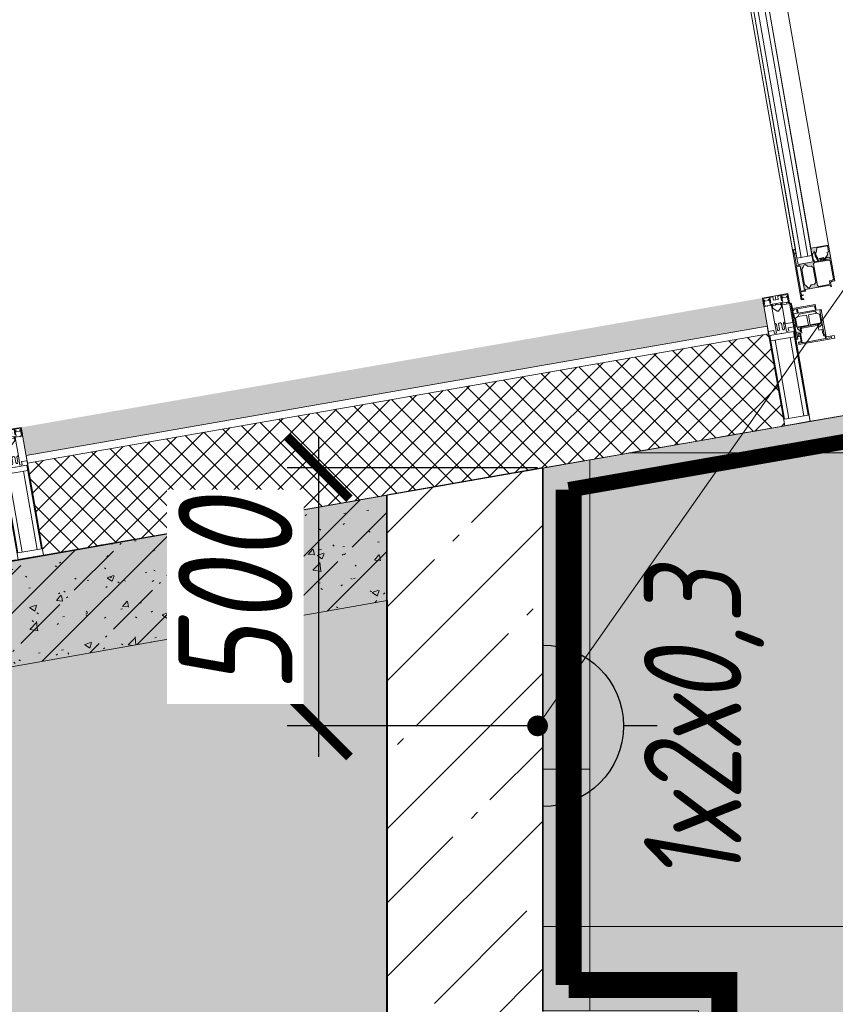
# Model space of a CAD drawing. Header units: millimetres. Extents: x -57162 to 485422, y -209335 to -9481.
# Tile 455 of 656: x 63921 to 65493, y -17437 to -15539. Entities that reach past the tile are written whole.
import ezdxf
from ezdxf import colors
from ezdxf.entities.mleader import LeaderData, LeaderLine
from ezdxf.enums import TextEntityAlignment as Align
from ezdxf.math import Vec2, Vec3

# ---------------------------------------------------------------- set-up
doc = ezdxf.new("R2010")
doc.units = ezdxf.units.MM
for name, pattern in [('( Hidden )', [0.375, 0.25, -0.125]), ('-d1-01', [1, 0, -1]), ('-D1-02х01', [3, 2, -1]), ('-D1d1-15x02', [19, 15, -2, 0, -2]), ('DASHDOT', [25.4, 12.7, -6.35, 0, -6.35])]:
    doc.linetypes.add(name, pattern=pattern)
doc.layers.get('Defpoints').update_dxf_attribs({"color": 31})
for name, color, linetype, lineweight in [('_0', 7, 'Continuous', 13), ('dim_light', 12, 'Continuous', 9), ('EOM', 1, 'Continuous', 5), ('Opening Swing', 7, '-D1-02х01', 5), ('Panel', 7, 'Continuous', 5), ('Импосты витража', 7, 'Continuous', 5), ('Общие ребра', 7, 'Continuous', 5), ('Оси', 7, 'Continuous', 5), ('Основа _2_', 7, 'Continuous', 5), ('Панели витража', 7, 'Continuous', 5), ('Перекрытия', 7, 'Continuous', 5), ('Стены', 7, 'Continuous', 5), ('Структура _1_', 7, 'Continuous', 5), ('Термическая_воздушная прослойка _3_', 7, 'Continuous', 5), ('Элементы узлов', 7, 'Continuous', 5)]:
    doc.layers.add(name, color=color, linetype=linetype, lineweight=lineweight)
for name, color, linetype, lineweight, true_color in [('_Разделитель помещений_', 7, '-d1-01', 5, 0x0080c0), ('dim_razv', 7, 'DASHDOT', 9, 0x183018), ('EOM vinoski', 7, 'Continuous', 5, 0x423200), ('pol', 7, 'Continuous', 15, 0x55666d), ('pot sh', 7, 'Continuous', 15, 0x261e3e)]:
    doc.layers.add(name, color=color, linetype=linetype, lineweight=lineweight, true_color=true_color)
doc.styles.add('fl_iso paper', font='isocpeur.ttf', dxfattribs={"width": 0.8, "oblique": 10})
doc.dimstyles.new('In tre 1_75', dxfattribs={"dimtxt": 220, "dimasz": 120, "dimexe": 60, "dimexo": 10, "dimgap": 50, "dimtad": 1, "dimdec": 0, "dimrnd": 5, "dimzin": 0, "dimdsep": 46, "dimtxsty": 'fl_iso paper', "dimblk": 'ARCHTICK', "dimcen": 0, "dimdle": 60, "dimadec": 0, "dimazin": 0, "dimtfac": 1, "dimtdec": 0, "dimtofl": 0, "dimtmove": 1, "dimatfit": 1, "dimfxl": 1, "dimtfill": 1, "dimtolj": 1, "dimtzin": 0, "dimarcsym": 1})

# ---------------------------------------------------------------- blocks, each defined once
blk = doc.blocks.new('A_PAN_DOR_Структурные - EXT_3_Double_Витраж-V58-50_AS_Plan_L01_1 корпус_Маркировочный - зависимый 1')
at = {"layer": 'Элементы узлов', "true_color": 0xebebeb}
h = blk.add_hatch(color=7, dxfattribs=at)
h.paths.add_polyline_path([(676.7, 16.2), (674.7, 15.1), (675.2, 14.9), (675.1, 4.3)])
h.paths.add_polyline_path([(676.7, 16.2), (674.7, -0.6), (675.7, -65.1), (676.7, -65.2), (676.7, 13.1)])
h.paths.add_polyline_path([(674.7, -49.8), (673.7, -81), (673.9, -81.8), (676.7, -81.8), (675.7, -65)])
h.paths.add_polyline_path([(674.7, 1.2), (665.7, 1.2), (665.7, -1.8), (616.5, -1.8), (615.2, -1.7), (615.2, -6.8), (613.2, -8.8), (606.7, -8.8), (606.7, -78.8), (641.7, -78.8), (641.7, -51.8), (667.7, -51.2), (667.7, -49.8), (674.7, -49.8), (674, -48), (667.7, -48), (667.7, -0.6), (674.7, -0.6)])
h.paths.add_polyline_path([(659.8, -4), (664.2, -10.2), (665.7, -11.8), (665.7, -41.7), (661.3, -46.8), (659.1, -49.5), (656.8, -49.2), (652.9, -44.6), (646.5, -44.6), (643.2, -41.4), (643.2, -12.1), (649.2, -8.8), (653.9, -7.8), (656.9, -4)])
h.paths.add_polyline_path([(639.4, -50), (635.8, -51.8), (638.9, -52.8), (638.8, -53.4), (640.6, -57.8), (640.6, -65.5), (635.5, -70.9), (632.8, -68.8), (630.2, -77.3), (608.9, -77.3), (609.5, -65.6), (612, -65.6), (612, -60.7), (618.4, -53.4), (617.5, -53.3), (614.2, -56.5), (610.9, -54.7), (608.9, -54.7), (608.9, -51.8), (633.5, -50.7), (636.1, -50.4)])
h.paths.add_polyline_path([(639.4, -3.6), (641.4, -6.1), (640.7, -48.6), (639.4, -50), (610.1, -49.2), (608.9, -48), (608.9, -12.6), (612.3, -10.6), (617, -9.4), (618.1, -4.5), (619.8, -3.6), (629.9, -3.6)])
h.paths.add_polyline_path([(632.8, -51.8), (631.4, -52.6), (632.3, -57.9), (634.1, -62.7), (634.3, -68.9), (635.5, -69.1), (634.4, -59.8), (632.8, -52.9)])
h.paths.add_polyline_path([(624.8, -55), (620.3, -55), (620.3, -56.5), (628.4, -56.5)])
at = {"layer": 'Opening Swing'}
blk.add_arc((649, 18), 911.8, 180, 272.4955, dxfattribs=at)
at = {"layer": 'Panel'}
for p, q in [((626, 100), (696, 100)), ((626, 95), (626, 100)), ((642, 95), (626, 95)), ((632, 98), (632, 95)), ((642, 98), (632, 98)), ((642, 95), (642, 98)), ((642, 41), (642, 95)), ((643.5, 98), (689, 98)), ((643.5, 91.9), (643.5, 98)), ((689, 98), (689, 79.2)), ((694, 98), (691, 98)), ((691, 95.5), (691, 98)), ((691, 95.5), (691, 85.5)), ((696, 95.5), (691, 95.5)), ((694, 95.5), (694, 98)), ((696, 100), (696, 95.5)), ((644.7, 90.2), (642, 90.2)), ((645.2, 91.9), (643.5, 91.9)), ((644.7, 90.2), (644.7, 42.5)), ((646.4, 90.7), (645.2, 91.9)), ((646.4, 86.8), (646.4, 90.7)), ((647.2, 86), (646.4, 86.8)), ((647.2, 79.5), (647.2, 86)), ((647.2, 79.5), (653.5, 79.5)), ((653.5, 71.6), (653.5, 79.5)), ((686.7, 79.2), (686.7, 71.6)), ((689, 79.2), (686.7, 79.2)), ((688.6, 76.5), (697.5, 76.5)), ((688.6, 73.8), (688.6, 76.5)), ((691, 85.5), (691, 79.3)), ((691, 85.5), (696.5, 85.5)), ((691, 79.3), (694, 79.3)), ((694, 85.5), (694, 79.3)), ((696.5, 89.5), (699, 89.5)), ((696.5, 85.5), (696.5, 89.5)), ((696.5, 85.5), (696.5, 76.5)), ((697.5, 76.5), (697.5, 61)), ((699, 89.5), (699, 61)), ((648.6, 71.8), (646.6, 70.9)), ((646.6, 70.9), (646.6, 69.4)), ((646.6, 69.4), (648.5, 67.5)), ((646.6, 66.6), (668, 66.6)), ((646.6, 49.4), (646.6, 66.6)), ((648.5, 67.5), (654.1, 67.5)), ((649.7, 73.8), (648.6, 71.8)), ((651.6, 73.8), (649.7, 73.8)), ((651.6, 70.6), (651.6, 73.8)), ((654.1, 68.1), (651.6, 70.6)), ((655.2, 70), (653.5, 71.6)), ((654.1, 68.1), (681.6, 68.1)), ((654.1, 66.6), (654.1, 68.1)), ((685.1, 70), (655.2, 70)), ((668, 66.6), (668, 47)), ((671.6, 66.7), (671.6, 47)), ((681.6, 66.7), (671.6, 66.7)), ((681.6, 68.1), (686.1, 68.1)), ((681.6, 68.1), (681.6, 66.7)), ((691.8, 67.5), (681.6, 67.5)), ((681.6, 66.7), (695.5, 66.7)), ((685.1, 70), (686.7, 71.6)), ((686.1, 68.1), (688.6, 70.6)), ((688.6, 73.8), (690.5, 73.8)), ((688.6, 70.6), (688.6, 73.8)), ((690.5, 73.8), (691.7, 71.8)), ((691.7, 71.8), (693.6, 70.9)), ((693.6, 69.4), (691.8, 67.5)), ((693.6, 70.9), (693.6, 69.4)), ((693.7, 66.7), (693.7, 49.5)), ((695.5, 56.5), (695.5, 66.7)), ((698.8, 57.8), (697.5, 61)), ((698.8, 57.8), (702, 56.5)), ((644.7, 42.5), (642, 42.5)), ((652, 41), (642, 41)), ((651.7, 47), (646.6, 49.4)), ((668, 47), (651.7, 47)), ((654.7, 42.5), (651.7, 47)), ((652, 30), (652, 41)), ((653.4, 40.8), (653.4, 32)), ((687, 40.8), (653.4, 40.8)), ((685.5, 42.5), (654.7, 42.5)), ((689, 47), (671.6, 47)), ((689, 47), (685.5, 42.5)), ((687, 32), (687, 40.8)), ((688.8, 40.5), (688.8, 31.9)), ((695.5, 40.5), (688.8, 40.5)), ((693.7, 49.5), (689, 47)), ((695.5, 40.5), (695.5, 56.5)), ((717, 56.5), (695.5, 56.5)), ((698, 47.4), (695.5, 47.4)), ((696.5, 30), (696.5, 47.4)), ((698, 21), (698, 56.5)), ((696.5, 30), (652, 30)), ((653.4, 32), (687, 32)), ((688.8, 31.9), (694.2, 31.9)), ((694.2, 34.3), (696.5, 34.3)), ((694.2, 31.9), (694.2, 34.3)), ((696.5, 21), (696.5, 30)), ((699.5, 19.5), (698, 21)), ((717, 19.5), (699.5, 19.5))]:
    blk.add_line(p, q, dxfattribs=at)
for centre, end in [((702, 61), 225), ((699.5, 21), 270)]:
    blk.add_arc(centre, 3, 180, end, dxfattribs=at)
at = {"layer": 'Элементы узлов'}
for p, q in [((616.5, 1.2), (615.2, 1.2)), ((615.2, 1.2), (615.2, -6.8)), ((616.5, -1.8), (616.5, 1.2)), ((674.7, 1.2), (665.7, 1.2)), ((665.7, 1.2), (665.7, -1.8)), ((671.7, 16.2), (671.7, 14.9)), ((676.7, 16.2), (671.7, 16.2)), ((671.7, 14.9), (675.2, 14.9)), ((675.2, 8.9), (671.7, 8.9)), ((671.7, 8.9), (671.7, 7.6)), ((671.7, 7.6), (674.7, 7.6)), ((674.7, 7.6), (674.7, 1.2)), ((675.2, 14.9), (675.2, 8.9)), ((676.7, -81.8), (676.7, 16.2)), ((613.2, -8.8), (606.7, -8.8)), ((606.7, -8.8), (606.7, -78.8)), ((608.9, -12.6), (610.9, -10.6)), ((608.9, -48), (608.9, -12.6)), ((610.9, -10.6), (617, -10.6)), ((615.2, -6.8), (613.2, -8.8)), ((665.7, -1.8), (616.5, -1.8)), ((617, -5.6), (619, -3.6)), ((617, -10.6), (617, -5.6)), ((619, -3.6), (639.4, -3.6)), ((639.4, -3.6), (641.4, -5.6)), ((641.4, -5.6), (641.4, -48)), ((643.2, -12.1), (645.1, -10.7)), ((643.2, -41.4), (643.2, -12.1)), ((645.1, -10.7), (646.5, -8.8)), ((646.5, -8.8), (652.9, -8.8)), ((652.9, -8.8), (655.7, -6)), ((655.7, -6), (656.9, -4)), ((656.9, -4), (659.8, -4)), ((659.8, -4), (662.3, -8.2)), ((662.3, -8.2), (665.7, -11.8)), ((665.7, -11.8), (665.7, -41.7)), ((667.7, -0.6), (674.7, -0.6)), ((667.7, -48), (667.7, -0.6)), ((674.7, -0.6), (674.7, -48)), ((610.9, -50), (608.9, -48)), ((608.9, -54.7), (608.9, -51.8)), ((608.9, -51.8), (624.8, -51.8)), ((612.3, -54.7), (608.9, -54.7)), ((639.4, -50), (610.9, -50)), ((612, -60.7), (618.8, -54)), ((614.2, -56.5), (612.3, -54.7)), ((618, -52.8), (614.2, -56.5)), ((622.2, -52.8), (618, -52.8)), ((618.8, -54), (622.2, -54)), ((624.8, -55), (620.3, -55)), ((620.3, -55), (620.3, -56.5)), ((620.3, -56.5), (628.4, -56.5)), ((622.2, -54), (622.2, -52.8)), ((624.8, -51.8), (624.8, -55)), ((626.4, -55), (626.4, -51.8)), ((626.4, -51.8), (631.4, -51.8)), ((628.4, -55), (626.4, -55)), ((628.4, -56.5), (628.4, -55)), ((631.4, -51.8), (631.4, -55.6)), ((631.4, -55.6), (634.1, -62.7)), ((632.8, -55.7), (632.8, -51.8)), ((632.8, -51.8), (638.6, -51.8)), ((635.5, -62.7), (632.8, -55.7)), ((638.6, -51.8), (638.6, -52.9)), ((638.6, -52.9), (640.6, -56.6)), ((641.4, -48), (639.4, -50)), ((640.6, -56.6), (640.6, -65.5)), ((671.2, -51.8), (641.7, -51.8)), ((641.7, -51.8), (641.7, -64.3)), ((641.7, -78.8), (641.7, -51.8)), ((641.7, -51.8), (667.7, -51.8)), ((645.1, -42.7), (643.2, -41.4)), ((646.5, -44.6), (645.1, -42.7)), ((652.9, -44.6), (646.5, -44.6)), ((655.7, -47.4), (652.9, -44.6)), ((656.9, -49.5), (655.7, -47.4)), ((659.8, -49.5), (656.9, -49.5)), ((662.3, -45.2), (659.8, -49.5)), ((665.7, -41.7), (662.3, -45.2)), ((674.7, -48), (667.7, -48)), ((667.7, -51.8), (667.7, -49.8)), ((667.7, -49.8), (674.7, -49.8)), ((671.2, -64.3), (671.2, -51.8)), ((674.7, -49.8), (674.7, -73.1)), ((608.9, -77.3), (608.9, -65.6)), ((608.9, -65.6), (612, -65.6)), ((612, -65.6), (612, -60.7)), ((632.9, -68.7), (630.2, -75.3)), ((630.2, -75.3), (630.2, -77.3)), ((634.1, -68.7), (632.9, -68.7)), ((634.1, -62.7), (634.1, -68.7)), ((635.5, -70.9), (635.5, -62.7)), ((636.9, -70.9), (635.5, -70.9)), ((640.6, -65.5), (636.9, -70.9)), ((649.7, -64.3), (641.7, -64.3)), ((641.7, -64.3), (641.7, -808.8)), ((641.7, -64.3), (671.2, -64.3)), ((649.7, -808.8), (649.7, -64.3)), ((671.2, -64.3), (663.2, -64.3)), ((663.2, -64.3), (663.2, -808.8)), ((671.2, -808.8), (671.2, -64.3)), ((671.2, -64.3), (671.2, -80.5)), ((674.7, -73.1), (671.2, -73.1)), ((671.2, -73.1), (671.2, -74.5)), ((671.2, -74.5), (675.2, -74.5)), ((675.2, -74.5), (675.2, -80.5)), ((606.7, -78.8), (606.7, -797.8)), ((606.7, -78.8), (641.7, -78.8)), ((630.2, -77.3), (608.9, -77.3)), ((641.7, -797.8), (641.7, -78.8)), ((675.2, -80.5), (671.2, -80.5)), ((671.2, -80.5), (671.2, -81.8)), ((671.2, -81.8), (671.2, -794.8)), ((671.2, -81.8), (676.7, -81.8)), ((676.7, -794.8), (676.7, -81.8))]:
    blk.add_line(p, q, dxfattribs=at)
blk = doc.blocks.new('Rectangular Mullion - 50Wx250H-2623690-50_AS_Plan_L01_1 корпус_Маркировочный - зависимый 1')
at = {"layer": 'Элементы узлов'}
for p, q in [((-25, 65.2), (-25, 250)), ((-25, 250), (0, 250)), ((25, 250), (0, 250)), ((25, 65.2), (25, 250)), ((-23, 237.3), (0, 237.3)), ((-23, 237.3), (-23, 73.6)), ((-14.9, 84), (-14.9, 237.3)), ((23, 237.3), (0, 237.3)), ((14.9, 84), (14.9, 237.3)), ((23, 237.3), (23, 73.6)), ((0, 84), (-23, 84)), ((0, 84), (23, 84)), ((-14, 65.2), (-25, 65.2)), ((-0.5, 73.6), (-23, 73.6)), ((-14, 71.3), (-14, 65.2)), ((-10, 71.3), (-14, 71.3)), ((-10, 53), (-10, 71.3)), ((-7, 65.2), (-5.9, 67.3)), ((-7, 65.2), (-7, 54.7)), ((-4.1, 67.3), (-5.9, 67.3)), ((-4.1, 67.3), (-2.9, 65.1)), ((-2.9, 65.1), (-2.9, 54.6)), ((0.5, 73.6), (23, 73.6)), ((4.1, 67.3), (2.9, 65.1)), ((2.9, 65.1), (2.9, 54.6)), ((4.1, 67.3), (5.9, 67.3)), ((7, 65.2), (5.9, 67.3)), ((7, 65.2), (7, 54.7)), ((10, 71.3), (14, 71.3)), ((10, 53), (10, 71.3)), ((14, 71.3), (14, 65.2)), ((14, 65.2), (25, 65.2)), ((-8.7, 53), (-10, 53)), ((-10, 53), (-10, 17)), ((-8.7, 53), (-7, 54.7)), ((-1.3, 53), (-2.9, 54.6)), ((0, 53), (-1.3, 53)), ((0, 53), (1.3, 53)), ((1.3, 53), (2.9, 54.6)), ((8.7, 53), (7, 54.7)), ((8.7, 53), (10, 53)), ((10, 53), (10, 17)), ((-8.5, 23), (-1.5, 30)), ((-8.5, 18.5), (-8.5, 23)), ((-1.5, 30), (0, 30)), ((1.5, 30), (0, 30)), ((8.5, 23), (1.5, 30)), ((8.5, 18.5), (8.5, 23)), ((-23.8, 14.6), (-25, 14.2)), ((-25, 0), (-25, 14.2)), ((-22.3, 17), (-23.8, 17)), ((-23.8, 17), (-23.8, 14.6)), ((-22.5, 10.6), (-23.8, 14.6)), ((-22.5, 10.6), (-23.7, 9.9)), ((-23.7, 1.3), (-23.7, 9.9)), ((-23.7, 1.3), (-11.8, 1.3)), ((-23.2, 10.2), (-22.5, 8)), ((-22.5, 8), (-22.5, 4.5)), ((-21.3, 4.5), (-22.5, 4.5)), ((-22.3, 17), (-22.3, 16)), ((-22.3, 16), (-21.3, 16)), ((-19, 17.6), (-21.3, 16)), ((-21.3, 4.5), (-21.3, 6.5)), ((-21.3, 6.5), (-14.2, 6.5)), ((-18.4, 16.6), (-19, 17.6)), ((-7.4, 16.6), (-18.4, 16.6)), ((-14.2, 6.5), (-14.2, 4.5)), ((-13.2, 4.5), (-14.2, 4.5)), ((-13.2, 4.5), (-12.2, 7.2)), ((-12.7, 7.6), (-11.3, 11.4)), ((-12.7, 7.6), (-11.8, 6.9)), ((-12.2, 9), (-12.2, 14.8)), ((-12.2, 14.8), (0, 14.8)), ((-11.8, 1.3), (-11.8, 6.9)), ((-10.5, 11.2), (-11.3, 11.4)), ((-10.5, 1.5), (-10.5, 11.2)), ((-4.8, 1.5), (-10.5, 1.5)), ((-10, 17), (-7.5, 17)), ((-7.5, 18.5), (-8.5, 18.5)), ((-7.5, 17), (-7.5, 18.5)), ((-7.4, 18), (-7.4, 16.6)), ((-2.6, 18), (-7.4, 18)), ((0, 8), (-4.8, 8)), ((-4.8, 1.5), (-4.8, 8)), ((-2.6, 18), (-2.6, 16.8)), ((-2.6, 16.8), (0, 16.8)), ((2.6, 16.8), (0, 16.8)), ((0, 14.8), (0, 16.8)), ((0, 14.8), (0, 16.8)), ((12.2, 14.8), (0, 14.8)), ((0, 0), (0, 8)), ((0, 8), (4.8, 8)), ((0, 0), (0, 8)), ((2.6, 18), (2.6, 16.8)), ((2.6, 18), (7.4, 18)), ((4.8, 1.5), (4.8, 8)), ((4.8, 1.5), (10.5, 1.5)), ((7.4, 18), (7.4, 16.6)), ((7.4, 16.6), (18.4, 16.6)), ((7.5, 18.5), (8.5, 18.5)), ((7.5, 17), (7.5, 18.5)), ((10, 17), (7.5, 17)), ((10.5, 11.2), (11.3, 11.4)), ((10.5, 1.5), (10.5, 11.2)), ((12.7, 7.6), (11.3, 11.4)), ((12.7, 7.6), (11.8, 6.9)), ((11.8, 1.3), (11.8, 6.9)), ((23.7, 1.3), (11.8, 1.3)), ((12.2, 9), (12.2, 14.8)), ((13.2, 4.5), (12.2, 7.2)), ((13.2, 4.5), (14.2, 4.5)), ((21.3, 6.5), (14.2, 6.5)), ((14.2, 6.5), (14.2, 4.5)), ((18.4, 16.6), (19, 17.6)), ((19, 17.6), (21.3, 16)), ((22.3, 16), (21.3, 16)), ((21.3, 4.5), (21.3, 6.5)), ((21.3, 4.5), (22.5, 4.5)), ((22.3, 17), (22.3, 16)), ((22.3, 17), (23.8, 17)), ((22.5, 10.6), (23.8, 14.6)), ((22.5, 10.6), (23.7, 9.9)), ((23.2, 10.2), (22.5, 8)), ((22.5, 8), (22.5, 4.5)), ((23.7, 1.3), (23.7, 9.9)), ((23.8, 17), (23.8, 14.6)), ((23.8, 14.6), (25, 14.2)), ((25, 0), (25, 14.2)), ((-25, 0), (0, 0)), ((25, 0), (0, 0))]:
    blk.add_line(p, q, dxfattribs=at)
for centre, start, end in [((-0.5, 73.1), 360, 90), ((0.5, 73.1), 90, 180)]:
    blk.add_arc(centre, 0.5, start, end, dxfattribs=at)
blk = doc.blocks.new('Rectangular Mullion - R_StandardFrame_50Wx250H-4814651-50_AS_Plan_L01_1 корпус_Маркировочный - зависимый 1')
at = {"layer": 'Импосты витража', "lineweight": 9}
for p, q in [((-25, 0), (25, 0)), ((25, 0), (25, -250)), ((-25, -250), (-25, 0)), ((25, -250), (-25, -250))]:
    blk.add_line(p, q, dxfattribs=at)
blk = doc.blocks.new('Rectangular Mullion - R_StandardFrame_50Wx250H-4933035-50_AS_Plan_L01_1 корпус_Маркировочный - зависимый 1')
at = {"layer": 'Импосты витража', "lineweight": 9}
for p, q in [((-50, -250), (-50, 0)), ((-50, 0), (0, 0)), ((0, 0), (0, -250)), ((0, -250), (-50, -250))]:
    blk.add_line(p, q, dxfattribs=at)
blk = doc.blocks.new('*U1242')
at = {"layer": 'EOM', "color": 0, "lineweight": 25}
blk.add_line((0, 147.1), (0, 103.7), dxfattribs=at)
blk.add_lwpolyline([(103.7, 0), (-103.7, 0)], dxfattribs=at)
blk.add_arc((0, 0), 103.7, 360, 180, dxfattribs=at)
at = {"layer": 'EOM', "color": 0, "style": 'fl_iso paper', "oblique": 10, "width": 0.8}
blk.add_attdef('SOC', text='', height=125, dxfattribs=at).set_placement((0, 192.6), align=Align.MIDDLE_CENTER)
blk = doc.blocks.new('_ArchTick')
at = {"color": 0, "linetype": 'ByBlock', "lineweight": 9, "const_width": 0.15}
blk.add_lwpolyline([(-0.5, -0.5), (0.5, 0.5)], dxfattribs=at)
blk = doc.blocks.new('*D1302')
at = {"layer": 'Defpoints', "color": 0, "linetype": 'ByBlock', "transparency": 16777216}
for p in [(64929.1, -16402.2), (64496.5, -16899.8), (64929.1, -16899.8)]:
    blk.add_point(p, dxfattribs=at)
at = {"layer": 'EOM vinoski', "color": 0, "linetype": 'ByBlock', "lineweight": -2, "transparency": 16777216}
for p, q in [((64496.5, -16342.2), (64496.5, -16959.8)), ((64919.1, -16402.2), (64436.5, -16402.2)), ((64919.1, -16899.8), (64436.5, -16899.8))]:
    blk.add_line(p, q, dxfattribs=at)
at = {"layer": 'EOM vinoski', "color": 0, "linetype": 'ByBlock', "lineweight": -2, "transparency": 16777216, "xscale": 120, "yscale": 120, "zscale": 120}
for p, rotation in [((64496.5, -16402.2), 90), ((64496.5, -16899.8), 270)]:
    blk.add_blockref('_ArchTick', p, dxfattribs=dict(at, rotation=rotation))
at = {"layer": 'EOM vinoski', "color": 0, "linetype": 'ByBlock', "transparency": 16777216, "insert": (64336.5, -16651), "char_height": 220, "attachment_point": 5, "rotation": 90, "style": 'fl_iso paper', "bg_fill": 3, "box_fill_scale": 1.1, "bg_fill_color": 256, "bg_fill_true_color": 13158600, "bg_fill_transparency": 0}
blk.add_mtext('\\A1;500', dxfattribs=at)
blk = doc.blocks.new('_DOT')
at = {"color": 0, "linetype": 'ByBlock'}
blk.add_line((-0.5, 0), (-1, 0), dxfattribs=at)
at = {"color": 0, "linetype": 'ByBlock', "const_width": 0.5}
blk.add_lwpolyline([(-0.25, 0, 1), (0.25, 0, 1)], format="xyb", close=True, dxfattribs=at)

msp = doc.modelspace()

# ---------------------------------------------------------------- hatches: boundary and pattern name
at = {"layer": '_0', "transparency": 33554534}
h = msp.add_hatch(color=252, dxfattribs=at)
h.dxf.hatch_style = 1
h.paths.add_polyline_path([(54838.3, -55066.4), (54838.3, -53539.1), (54839.1, -53539.1), (54839.1, -45289.1), (43529.1, -45289.1), (43529.1, -45939.1), (42329.1, -45939.1), (42329.1, -39089.1), (48929.1, -39089.1), (48929.1, -34089.1), (45929.1, -34089.1), (45929.1, -34989.1), (42329.1, -34989.1), (42329.1, -31389.1), (43529.1, -31389.1), (43529.1, -32039.1), (61679.1, -32039.1), (61679.1, -31389.1), (65429.1, -31389.1), (65429.1, -25809.1), (64629.1, -25809.1), (64628, -16455.3), (42329.1, -20346.8), (42329.1, -23689.1), (39113.8, -23689.1), (39113.8, -38949.4), (38510.1, -39159.5), (39637.2, -39238.3), (39113.8, -39438.3), (39113.8, -55066.4), (47923.6, -55066.4), (48133.7, -55670.1), (48212.5, -54543), (48412.6, -55066.4)])
h.paths.add_polyline_path([(56629.1, -37129.1), (68119.1, -37129.1), (68119.1, -40169.1), (56629.1, -40169.1)])
at = {"layer": 'pol'}
h = msp.add_hatch(dxfattribs=at)
h.set_pattern_fill('AR-B816', color=256, scale=3, angle=90)
h.set_pattern_definition([(90, (65629.1, -23689.1), (-609.6, 4e-14), []), (180, (65629.1, -23689.1), (-609.6, -609.6), [609.6, -609.6])])
edge = h.paths.add_edge_path()
edge.add_line((58029.1, -33989.1), (58029.1, -32389.1))
edge.add_line((58029.1, -32389.1), (65629.1, -32389.1))
edge.add_line((65629.1, -32389.1), (65629.1, -25609.1))
edge.add_line((65629.1, -25609.1), (65629.1, -25609.1))
edge.add_line((65629.1, -25609.1), (65629.1, -24689.1))
edge.add_line((65629.1, -24689.1), (65629.1, -24689.1))
edge.add_line((65629.1, -24689.1), (65629.1, -23689.1))
edge.add_line((65629.1, -23689.1), (64929.1, -23689.1))
edge.add_line((64929.1, -23689.1), (64929.1, -19949.1))
edge.add_line((64929.1, -19949.1), (64929.1, -18849.1))
edge.add_line((64929.1, -18849.1), (64929.1, -18749.1))
edge.add_line((64929.1, -18749.1), (65229.1, -18749.1))
edge.add_line((65229.1, -18749.1), (65229.1, -17449.1))
edge.add_line((65229.1, -17449.1), (64929.1, -17449.1))
edge.add_line((64929.1, -17449.1), (64929.1, -16402.8))
edge.add_line((64929.1, -16402.8), (66956.9, -16048.9))
edge.add_line((66956.9, -16048.9), (67025.7, -16442.9))
edge.add_line((67025.7, -16442.9), (67419.7, -16374.1))
edge.add_line((67419.7, -16374.1), (67350.9, -15980.1))
edge.add_line((67350.9, -15980.1), (67477.4, -15958))
edge.add_arc((68079, -19406), 3500.1, 0.0017, 99.8977, ccw=False)
edge.add_line((71579.1, -19405.9), (71579.1, -19409.1))
edge.add_line((71579.1, -19409.1), (70499.1, -19409.1))
edge.add_line((70499.1, -19409.1), (70499.1, -20569.1))
edge.add_line((70499.1, -20569.1), (71579.2, -20569))
edge.add_line((71579.2, -20569), (71579.2, -23609.1))
edge.add_line((71579.2, -23609.1), (70499.1, -23609.1))
edge.add_line((70499.1, -23609.1), (70499.1, -24769.1))
edge.add_line((70499.1, -24769.1), (71579.1, -24769.1))
edge.add_line((71579.1, -24769.1), (71579.1, -28309.1))
edge.add_line((71579.1, -28309.1), (70499.1, -28309.1))
edge.add_line((70499.1, -28309.1), (70499.1, -29469.1))
edge.add_line((70499.1, -29469.1), (71579.1, -29469.1))
edge.add_line((71579.1, -29469.1), (71579.1, -34259.1))
edge.add_line((71579.1, -34259.1), (70499.1, -34259.1))
edge.add_line((70499.1, -34259.1), (70499.1, -35419.1))
edge.add_line((70499.1, -35419.1), (71579.1, -35419.1))
edge.add_line((71579.1, -35419.1), (71569.8, -36829.1))
edge.add_line((71569.8, -36829.1), (67589.1, -36829.1))
edge.add_line((67589.1, -36829.1), (67589.1, -36229.1))
edge.add_line((67589.1, -36229.1), (66589.1, -36229.1))
edge.add_line((66589.1, -36229.1), (66589.1, -36009.1))
edge.add_line((66589.1, -36009.1), (66389.1, -36009.1))
edge.add_line((66389.1, -36009.1), (66389.1, -35109.1))
edge.add_line((66389.1, -35109.1), (66589.1, -35109.1))
edge.add_line((66589.1, -35109.1), (66589.1, -33989.1))
edge.add_line((66589.1, -33989.1), (58929.1, -33989.1))
edge.add_line((58929.1, -33989.1), (58929.1, -34189.1))
edge.add_line((58929.1, -34189.1), (58129.1, -34189.1))
edge.add_line((58129.1, -34189.1), (58129.1, -33989.1))
edge.add_line((58129.1, -33989.1), (58029.1, -33989.1))
edge = h.paths.add_edge_path(flags=16)
edge.add_arc((69441, -17785.7), 1459.5, 0, 360)
at = {"layer": 'pol', "true_color": 0xa6a6a6}
h = msp.add_hatch(color=253, dxfattribs=at)
h.dxf.hatch_style = 1
edge = h.paths.add_edge_path()
edge.add_line((58029.1, -33989.1), (58029.1, -32389.1))
edge.add_line((58029.1, -32389.1), (65629.1, -32389.1))
edge.add_line((65629.1, -32389.1), (65629.1, -25609.1))
edge.add_line((65629.1, -25609.1), (65629.1, -25609.1))
edge.add_line((65629.1, -25609.1), (65629.1, -24689.1))
edge.add_line((65629.1, -24689.1), (65629.1, -24689.1))
edge.add_line((65629.1, -24689.1), (65629.1, -23689.1))
edge.add_line((65629.1, -23689.1), (64929.1, -23689.1))
edge.add_line((64929.1, -23689.1), (64929.1, -19949.1))
edge.add_line((64929.1, -19949.1), (64929.1, -18849.1))
edge.add_line((64929.1, -18849.1), (64929.1, -18749.1))
edge.add_line((64929.1, -18749.1), (65229.1, -18749.1))
edge.add_line((65229.1, -18749.1), (65229.1, -17449.1))
edge.add_line((65229.1, -17449.1), (64929.1, -17449.1))
edge.add_line((64929.1, -17449.1), (64929.1, -16402.8))
edge.add_line((64929.1, -16402.8), (66956.9, -16048.9))
edge.add_line((66956.9, -16048.9), (67025.7, -16442.9))
edge.add_line((67025.7, -16442.9), (67419.7, -16374.1))
edge.add_line((67419.7, -16374.1), (67350.9, -15980.1))
edge.add_line((67350.9, -15980.1), (67477.4, -15958))
edge.add_arc((68079, -19406), 3500.1, 0.0017, 99.8977, ccw=False)
edge.add_line((71579.1, -19405.9), (71579.1, -19409.1))
edge.add_line((71579.1, -19409.1), (70499.1, -19409.1))
edge.add_line((70499.1, -19409.1), (70499.1, -20569.1))
edge.add_line((70499.1, -20569.1), (71579.2, -20569))
edge.add_line((71579.2, -20569), (71579.2, -23609.1))
edge.add_line((71579.2, -23609.1), (70499.1, -23609.1))
edge.add_line((70499.1, -23609.1), (70499.1, -24769.1))
edge.add_line((70499.1, -24769.1), (71579.1, -24769.1))
edge.add_line((71579.1, -24769.1), (71579.1, -28309.1))
edge.add_line((71579.1, -28309.1), (70499.1, -28309.1))
edge.add_line((70499.1, -28309.1), (70499.1, -29469.1))
edge.add_line((70499.1, -29469.1), (71579.1, -29469.1))
edge.add_line((71579.1, -29469.1), (71579.1, -34259.1))
edge.add_line((71579.1, -34259.1), (70499.1, -34259.1))
edge.add_line((70499.1, -34259.1), (70499.1, -35419.1))
edge.add_line((70499.1, -35419.1), (71579.1, -35419.1))
edge.add_line((71579.1, -35419.1), (71569.8, -36829.1))
edge.add_line((71569.8, -36829.1), (67589.1, -36829.1))
edge.add_line((67589.1, -36829.1), (67589.1, -36229.1))
edge.add_line((67589.1, -36229.1), (66589.1, -36229.1))
edge.add_line((66589.1, -36229.1), (66589.1, -36009.1))
edge.add_line((66589.1, -36009.1), (66389.1, -36009.1))
edge.add_line((66389.1, -36009.1), (66389.1, -35109.1))
edge.add_line((66389.1, -35109.1), (66589.1, -35109.1))
edge.add_line((66589.1, -35109.1), (66589.1, -33989.1))
edge.add_line((66589.1, -33989.1), (58929.1, -33989.1))
edge.add_line((58929.1, -33989.1), (58929.1, -34189.1))
edge.add_line((58929.1, -34189.1), (58129.1, -34189.1))
edge.add_line((58129.1, -34189.1), (58129.1, -33989.1))
edge.add_line((58129.1, -33989.1), (58029.1, -33989.1))
edge = h.paths.add_edge_path(flags=16)
edge.add_arc((69441, -17785.7), 1459.5, 0, 360)
at = {"layer": 'pot sh', "true_color": 0x817863}
h = msp.add_hatch(dxfattribs=at)
h.set_pattern_fill('ANSI31', color=8, scale=350, angle=315)
h.set_pattern_definition([(0, (64929.1, -19509.6), (3e-13, 1111.25), [])])
h.paths.add_polyline_path([(65629.1, -32389.1), (67668.6, -32389.1), (67668.6, -19509.6), (64929.1, -19509.6), (64929.1, -23689.1), (65629.1, -23689.1), (65629.1, -24689.1), (65629.1, -24689.1), (65629.1, -25609.1), (65629.1, -25609.1)], flags=16)
edge = h.paths.add_edge_path()
edge.add_arc((69441, -17785.7), 1459.5, 74.0475, 385.8519)
edge.add_arc((68079, -19406), 3500.1, 0.0017, 40.1471, ccw=False)
edge.add_line((71579.1, -19405.9), (71579.1, -19409.1))
edge.add_line((71579.1, -19409.1), (70499.1, -19409.1))
edge.add_line((70499.1, -19409.1), (70499.1, -20569.1))
edge.add_line((70499.1, -20569.1), (71579.2, -20569))
edge.add_line((71579.2, -20569), (71579.2, -23609.1))
edge.add_line((71579.2, -23609.1), (70499.1, -23609.1))
edge.add_line((70499.1, -23609.1), (70499.1, -24769.1))
edge.add_line((70499.1, -24769.1), (71579.1, -24769.1))
edge.add_line((71579.1, -24769.1), (71579.1, -28309.1))
edge.add_line((71579.1, -28309.1), (70499.1, -28309.1))
edge.add_line((70499.1, -28309.1), (70499.1, -29469.1))
edge.add_line((70499.1, -29469.1), (71579.1, -29469.1))
edge.add_line((71579.1, -29469.1), (71579.1, -34259.1))
edge.add_line((71579.1, -34259.1), (70499.1, -34259.1))
edge.add_line((70499.1, -34259.1), (70499.1, -35419.1))
edge.add_line((70499.1, -35419.1), (71579.1, -35419.1))
edge.add_line((71579.1, -35419.1), (71579.1, -36829.1))
edge.add_line((71579.1, -36829.1), (67589.1, -36829.1))
edge.add_line((67589.1, -36829.1), (67589.1, -36229.1))
edge.add_line((67589.1, -36229.1), (66589.1, -36229.1))
edge.add_line((66589.1, -36229.1), (66589.1, -33989.1))
edge.add_line((66589.1, -33989.1), (62879.1, -33989.1))
edge.add_line((62879.1, -33989.1), (62879.1, -32389.1))
edge.add_line((62879.1, -32389.1), (65629.1, -32389.1))
edge.add_line((65629.1, -32389.1), (65629.1, -25609.1))
edge.add_line((65629.1, -25609.1), (65629.1, -25609.1))
edge.add_line((65629.1, -25609.1), (65629.1, -24689.1))
edge.add_line((65629.1, -24689.1), (65629.1, -24689.1))
edge.add_line((65629.1, -24689.1), (65629.1, -23689.1))
edge.add_line((65629.1, -23689.1), (64929.1, -23689.1))
edge.add_line((64929.1, -23689.1), (64929.1, -19949.1))
edge.add_line((64929.1, -19949.1), (64929.1, -18849.1))
edge.add_line((64929.1, -18849.1), (64929.1, -18749.1))
edge.add_line((64929.1, -18749.1), (65229.1, -18749.1))
edge.add_line((65229.1, -18749.1), (65229.1, -17449.1))
edge.add_line((65229.1, -17449.1), (64929.1, -17449.1))
edge.add_line((64929.1, -17449.1), (64929.1, -16402.8))
edge.add_line((64929.1, -16402.8), (66956.9, -16048.9))
edge.add_line((66956.9, -16048.9), (67025.7, -16442.9))
edge.add_line((67025.7, -16442.9), (67419.7, -16374.1))
edge.add_line((67419.7, -16374.1), (67350.9, -15980.1))
edge.add_line((67350.9, -15980.1), (67477.4, -15958))
edge.add_arc((68079, -19406), 3500.1, 59.7524, 99.8977, ccw=False)
at = {"layer": 'Стены', "true_color": 0xeff9fa}
msp.add_hatch(color=7, dxfattribs=at).paths.add_polyline_path([(63933.4, -16378.6), (65361.8, -16129.3), (65352.4, -16075.1), (63924, -16324.4)])
at = {"layer": 'Стены'}
h = msp.add_hatch(dxfattribs=at)
h.set_pattern_fill('FP_5', color=256, style=0, pattern_type=2)
h.set_pattern_definition([(45, (38310.4, -126387.464), (-21.2132034, 21.2132034), []), (135, (38310.4, -126387.464), (-21.2132034, -21.2132034), [])])
h.paths.add_polyline_path([(63966.9, -16570.7), (65395.4, -16321.4), (65364.4, -16144.1), (63936, -16393.3), (63946.8, -16455.1)])
h = msp.add_hatch(dxfattribs=at)
h.set_pattern_fill('FP_2', color=256, style=0, pattern_type=2)
h.set_pattern_definition([(45, (38310.4, -126387.46), (-142.5612, 142.5612), []), (45, (38452.96, -126387.46), (-142.5612, 142.5612), [252.016, -50.403, 16.764, -33.639])])
h.paths.add_polyline_path([(64929.1, -23689.1), (64929.1, -16402.8), (64629.1, -16455.1), (64629.1, -23689.1)])
h = msp.add_hatch(dxfattribs=at)
h.set_pattern_fill('FP_1', color=256, style=0, pattern_type=2)
h.set_pattern_definition([(45, (38310.4, -126387.46), (-75.43415, 75.43415), [106.68, -17.78, 3.556, -17.78]), (45, (38310.4, -126312.08), (-75.43415, 75.43415), []), (50, (38310.4, -126387.46), (127.52922, -11.15758), [13.335, -146.685]), (355, (38310.4, -126387.46), (-24.66966, 133.74002), [10.668, -117.348]), (100.451, (38321.03, -126388.39), (102.85973, 122.58178), [11.333, -124.663]), (46.184, (38310.4, -126351.9), (189.75516, -29.43036), [20.002, -220.027]), (96.636, (38326.21, -126354.36), (166.1822, 173.1996), [17, -186.995]), (351.184, (38310.4, -126351.9), (166.18393, 173.19757), [16.002, -176.022]), (21, (38328.18, -126360.79), (106.130265, -71.58603), [13.335, -146.685]), (326, (38328.18, -126360.8), (43.26188, 128.93175), [10.668, -117.348]), (71.451, (38337.02, -126366.76), (149.39198, 57.34505), [11.333, -124.663]), (37.5, (38310.4, -126387.464), (2.162228, 59.188357), [3.353, -112.573, 3.353, -115.773, -117.793]), (37.5, (38310.4, -126387.464), (2.162228, 59.188357), [-235.052, 3.353, -114.44]), (7.5, (38310.4, -126387.464), (46.773857, 70.126152), [3.353, -64.567, 3.353, -109.906, -44.894]), (7.5, (38310.4, -126387.464), (46.773857, 70.126152), [-181.178, 3.353, -41.542]), (327.5, (38270.75, -126387.464), (94.913671, -4.010093), [3.353, -41.097, 3.353, -135.331, -184.023]), (327.5, (38270.75, -126387.464), (94.913671, -4.010093), [-183.134, 3.353, -180.67]), (317.5, (38252.97, -126387.46), (103.69057, 17.79882), [3.353, -54.432, 3.353, -88.748, -130.683]), (317.5, (38252.97, -126387.46), (103.69057, 17.79882), [-149.885, 3.353, -127.33])])
h.paths.add_polyline_path([(63482.1, -16860.4), (64629.1, -16658.2), (64628, -16455.3), (63447.4, -16663.5), (63469.9, -16791.4)])

# ---------------------------------------------------------------- linework, layer by layer
at = {"layer": '_0'}
msp.add_lwpolyline([(42329.1, -31389.1), (43529.1, -31389.1), (43529.1, -32039.1), (61679.1, -32039.1), (61679.1, -31389.1), (65429.1, -31389.1), (65429.1, -25809.1), (64629.1, -25809.1), (64628, -16455.3), (42329.1, -20346.8)], dxfattribs=at)
at = {"layer": '_Разделитель помещений_'}
msp.add_line((64929.1, -23689.1), (64929.1, -16419.8), dxfattribs=at)
at = {"layer": 'dim_light'}
msp.add_lwpolyline([(58029.1, -32389.1), (65629.1, -32389.1), (65629.1, -25609.1), (64929.1, -25609.1), (64929.1, -24689.1), (65629.1, -24689.1), (65629.1, -23689.1), (64929.1, -23689.1), (64929.1, -19949.1), (64929.1, -19949.1), (64929.1, -18849.1), (64929.1, -18849.1), (64929.1, -18749.1), (65229.1, -18749.1), (65229.1, -17449.1), (64929.1, -17449.1), (64929.1, -16402.8), (66956.9, -16048.9), (67025.7, -16442.9), (67419.7, -16374.1), (67350.9, -15980.1), (67477.4, -15958, -0.176981), (69842.2, -16382.5)], format="xyb", dxfattribs=at)
at = {"layer": 'dim_razv', "color": 172, "linetype": '( Hidden )', "ltscale": 10, "true_color": 0x0000d6, "const_width": 30}
msp.add_lwpolyline([(64979.1, -16444.8), (66916.2, -16106.7), (66985, -16500.8), (67477.6, -16414.8), (67408.8, -16020.8), (67486, -16007.3, -0.149084), (69483.4, -16254.7, -0.149084)], format="xyb", dxfattribs=at)
at = {"layer": 'dim_razv', "color": 122, "linetype": 'ByBlock', "ltscale": 5, "true_color": 0x23be92, "const_width": 50}
for points in [[(64979.1, -17399.1), (64979.1, -16444.8)], [(64979.1, -18799.1), (65279.1, -18799.1), (65279.1, -17399.1), (64979.1, -17399.1)]]:
    msp.add_lwpolyline(points, dxfattribs=at)
at = {"layer": 'pol'}
msp.add_lwpolyline([(65629.1, -32389.1), (65629.1, -25609.1), (64929.1, -25609.1), (64929.1, -24689.1), (65629.1, -24689.1), (65629.1, -23689.1), (64929.1, -23689.1), (64929.1, -19949.1), (64929.1, -19949.1), (64929.1, -18849.1), (64929.1, -18849.1), (64929.1, -18749.1), (65229.1, -18749.1), (65229.1, -17449.1), (64929.1, -17449.1), (64929.1, -16402.8), (66956.9, -16048.9), (67025.7, -16442.9), (67419.7, -16374.1), (67350.9, -15980.1), (67477.4, -15958, -0.465755)], format="xyb", dxfattribs=at)
at = {"layer": 'pot sh'}
msp.add_lwpolyline([(58029.1, -32389.1), (65629.1, -32389.1), (65629.1, -25609.1), (64929.1, -25609.1), (64929.1, -24689.1), (65629.1, -24689.1), (65629.1, -23689.1), (64929.1, -23689.1), (64929.1, -19949.1), (64929.1, -19949.1), (64929.1, -18849.1), (64929.1, -18849.1), (64929.1, -18749.1), (65229.1, -18749.1), (65229.1, -17449.1), (64929.1, -17449.1), (64929.1, -16402.8), (66956.9, -16048.9), (67025.7, -16442.9), (67419.7, -16374.1), (67350.9, -15980.1), (67477.4, -15958, -0.176981), (69842.2, -16382.5)], format="xyb", dxfattribs=at)
at = {"layer": 'Общие ребра'}
for p, q in [((63933.4, -16378.6), (65361.8, -16129.3)), ((63936, -16393.3), (65364.4, -16144.1))]:
    msp.add_line(p, q, dxfattribs=at)
at = {"layer": 'Оси', "linetype": '-D1d1-15x02'}
msp.add_line((37481.4, -21192.8), (71988, -15170.9), dxfattribs=at)
at = {"layer": 'Основа _2_', "lineweight": 9}
for p, q in [((64629.1, -16455.1), (63447.4, -16663.5)), ((63482.1, -16860.4), (64629.1, -16658.2))]:
    msp.add_line(p, q, dxfattribs=at)
at = {"layer": 'Перекрытия'}
for p, q in [((64929.1, -16402.8), (66956.9, -16048.9)), ((66956.9, -16048.9), (64929.1, -16402.8)), ((64929.1, -16402.8), (64929.1, -16808.8)), ((64929.1, -17549.1), (64929.1, -16402.8)), ((64929.1, -23689.1), (64929.1, -16402.8)), ((64929.1, -16402.8), (64929.1, -23689.1)), ((42329.1, -20346.8), (64629.1, -16455.1)), ((64629.1, -16455.1), (42723.2, -20278)), ((61046.2, -17080.4), (64629.1, -16455.1)), ((64629.1, -16455.1), (61046.2, -17080.4)), ((64629.1, -16455.1), (64629.1, -20979.1)), ((64629.1, -20979.1), (64629.1, -16455.1)), ((64929.1, -16808.8), (64929.1, -17549.1))]:
    msp.add_line(p, q, dxfattribs=at)
at = {"layer": 'Структура _1_', "lineweight": 25}
for p, q in [((64929.1, -16402.2), (64629.1, -16455.1)), ((64929.1, -16402.7), (64929.1, -16402.2)), ((64929.1, -17449.1), (64929.1, -16402.7)), ((64929.1, -16402.7), (64929.1, -17449.1)), ((64629.1, -16658.2), (64629.1, -16455.1)), ((64629.1, -16658.2), (64629.1, -20979.1))]:
    msp.add_line(p, q, dxfattribs=at)
at = {"layer": 'Термическая_воздушная прослойка _3_'}
for p, q in [((65364.4, -16144.1), (65361.8, -16129.3)), ((65395.4, -16321.4), (65364.4, -16144.1)), ((63966.9, -16570.7), (65395.4, -16321.4)), ((63933.4, -16378.6), (63936, -16393.3)), ((63936, -16393.3), (63966.9, -16570.7))]:
    msp.add_line(p, q, dxfattribs=at)

# ---------------------------------------------------------------- block references
at = {"layer": 'EOM'}
ref = msp.add_blockref('*U1242', (64929.1, -16899.8), dxfattribs=dict(at, xscale=-1.5, yscale=1.5, zscale=1.5, rotation=270.0000275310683))
ref.add_attrib('SOC', '1х2х0,3', dxfattribs={"color": 0, "height": 187.5, "rotation": 90, "style": 'fl_iso paper', "oblique": 10, "width": 0.8}).set_placement((65218, -16899.8), align=Align.MIDDLE_CENTER)
at = {"layer": 'Импосты витража', "lineweight": 5}
for p, rotation in [((65377, -16070.8), 189.8993036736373), ((63899.3, -16328.7), 189.8993036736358)]:
    msp.add_blockref('Rectangular Mullion - 50Wx250H-2623690-50_AS_Plan_L01_1 корпус_Маркировочный - зависимый 1', p, dxfattribs=dict(at, rotation=rotation))
at = {"layer": 'Импосты витража', "lineweight": 5, "extrusion": (0, 0, -1)}
for name, p, rotation in [('Rectangular Mullion - R_StandardFrame_50Wx250H-4933035-50_AS_Plan_L01_1 корпус_Маркировочный - зависимый 1', (-65352.4, -16075.1), 350.1006963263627), ('Rectangular Mullion - R_StandardFrame_50Wx250H-4814651-50_AS_Plan_L01_1 корпус_Маркировочный - зависимый 1', (-63899.3, -16328.7), 350.1006963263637)]:
    msp.add_blockref(name, p, dxfattribs=dict(at, rotation=rotation))
at = {"layer": 'Панели витража', "lineweight": 5, "rotation": 189.8993036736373}
msp.add_blockref('A_PAN_DOR_Структурные - EXT_3_Double_Витраж-V58-50_AS_Plan_L01_1 корпус_Маркировочный - зависимый 1', (66091.2, -15946.2), dxfattribs=at)

# ---------------------------------------------------------------- next in the draw order: dimensions: what is measured, and where the dimension line sits
at = {"layer": 'EOM vinoski', "linetype": 'ByBlock'}
dim = msp.add_linear_dim(base=(64496.5, -16899.8), p1=(64929.1, -16402.2), p2=(64929.1, -16899.8), angle=90, dimstyle='In tre 1_75', dxfattribs=at)
dim.commit()
dim.dimension.update_dxf_attribs({"geometry": '*D1302', "text_midpoint": (64336.5, -16651)})

# ---------------------------------------------------------------- next in the draw order: leaders
at = {"layer": 'EOM vinoski', "linetype": 'ByBlock', "lineweight": 0}
ml = msp.add_multileader_mtext('Standard', dxfattribs=at)
ml.set_content('Розетки силовые, h=300 мм', color=256, style='fl_iso paper')
ml.set_leader_properties(lineweight=5)
ml.set_arrow_properties(name='DOT')
ml.build(insert=Vec2(0, 0))
ml.multileader.update_dxf_attribs({"has_dogleg": 0, "text_left_attachment_type": 6, "text_right_attachment_type": 6, "dogleg_length": 0.5, "arrow_head_size": 40, "scale": 40})
ctx = ml.context
ctx.base_point, ctx.scale, ctx.char_height, ctx.arrow_head_size, ctx.landing_gap_size, ctx.plane_origin = Vec3(66301.5, -14929.1), 40, 200, 40, 80, Vec3(59082.9, -14029.6)
ctx.left_attachment, ctx.right_attachment = 6, 6
notes = []
notes.append((ctx, [(1, (1, 1, 0), (66281.5, -14929.1), (1, 0), 20, [(1, [(64919.1, -16899.8)], 0, [])])]))
ctx.mtext.insert, ctx.mtext.width, ctx.mtext.defined_height, ctx.mtext.line_spacing_factor, ctx.mtext.flow_direction = Vec3(66381.5, -14689.1), 3076.562, 629.7, 0.9, 5
ctx.mtext.has_bg_fill, ctx.mtext.bg_color, ctx.mtext.bg_scale_factor, ctx.mtext.bg_transparency, ctx.mtext.use_window_bg_color = 1, -1027028792, 1.5, 0, 1
for ctx, leaders in notes:
    for number, flags, end, landing, length, lines in leaders:
        leader = LeaderData()
        leader.index, (leader.has_last_leader_line, leader.has_dogleg_vector, leader.attachment_direction) = number, flags
        leader.last_leader_point, leader.dogleg_vector, leader.dogleg_length = Vec3(end), Vec3(landing), length
        for number, points, colour, breaks in lines:
            line = LeaderLine()
            line.index, line.vertices, line.color, line.breaks = number, Vec3.list(points), colors.encode_raw_color(colour), breaks
            leader.lines.append(line)
        ctx.leaders.append(leader)

doc.saveas('drawing.dxf')
